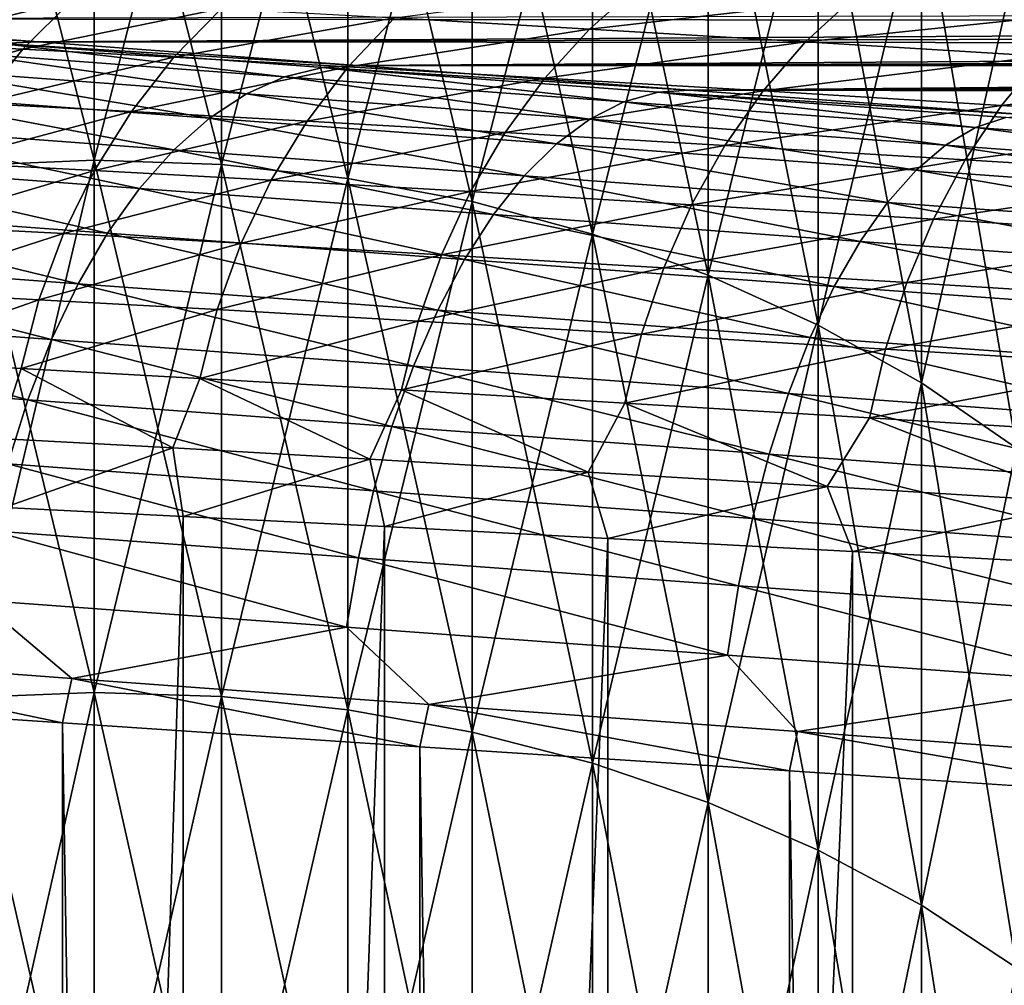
# Model space of a CAD drawing. Header units: metres. Extents: x -46 to 104, y -30 to 30.
# Tile 343 of 656: x 18.438 to 19.192, y 8.582 to 9.322. Entities that reach past the tile are written whole.
import ezdxf

# ---------------------------------------------------------------- set-up
doc = ezdxf.new("R2010")
doc.units = ezdxf.units.M
doc.layers.add('solid_26_000_502_XXX', color=7, linetype='CONTINUOUS')

msp = doc.modelspace()

# ---------------------------------------------------------------- linework, layer by layer
at = {"layer": 'solid_26_000_502_XXX'}
for points in [[(18.494671, 9.59806, 604.797424), (18.494671, 9.214555, 604.312866), (18.397005, 9.593818, 604.800598)], [(18.494671, 9.59806, 619.202576), (18.397005, 9.593818, 619.199402), (18.397005, 9.210482, 619.683716)], [(18.494671, 9.214555, 619.687134), (18.494671, 9.59806, 619.202576), (18.397005, 9.210482, 619.683716)], [(18.494671, 9.59806, -7.202563), (18.494671, 9.214555, -7.687109), (18.397005, 9.593818, -7.199379)], [(18.494671, 9.59806, 7.202563), (18.397005, 9.593818, 7.199379), (18.397005, 9.210482, 7.683712)], [(18.494671, 9.214555, 7.687109), (18.494671, 9.59806, 7.202563), (18.397005, 9.210482, 7.683712)], [(18.592386, 9.211281, 604.315613), (18.494671, 9.214555, 604.312866), (18.494671, 9.59806, 604.797424)], [(18.592386, 9.59465, 604.799988), (18.592386, 9.211281, 604.315613), (18.494671, 9.59806, 604.797424)], [(18.592386, 9.59465, 619.200012), (18.494671, 9.59806, 619.202576), (18.494671, 9.214555, 619.687134)], [(18.592386, 9.211281, -7.684379), (18.494671, 9.214555, -7.687109), (18.494671, 9.59806, -7.202563)], [(18.592386, 9.59465, -7.200005), (18.592386, 9.211281, -7.684379), (18.494671, 9.59806, -7.202563)], [(18.592386, 9.59465, 7.200005), (18.494671, 9.59806, 7.202563), (18.494671, 9.214555, 7.687109)], [(18.592386, 9.211281, 619.684387), (18.592386, 9.59465, 619.200012), (18.494671, 9.214555, 619.687134)], [(18.592386, 9.211281, 7.684379), (18.592386, 9.59465, 7.200005), (18.494671, 9.214555, 7.687109)], [(18.689219, 9.200693, 604.324463), (18.592386, 9.211281, 604.315613), (18.592386, 9.59465, 604.799988)], [(18.689219, 9.583622, 604.808289), (18.689219, 9.200693, 604.324463), (18.592386, 9.59465, 604.799988)], [(18.689219, 9.583622, 619.191711), (18.592386, 9.59465, 619.200012), (18.592386, 9.211281, 619.684387)], [(18.689219, 9.200693, -7.675546), (18.592386, 9.211281, -7.684379), (18.592386, 9.59465, -7.200005)], [(18.689219, 9.583622, -7.191729), (18.689219, 9.200693, -7.675546), (18.592386, 9.59465, -7.200005)], [(18.689219, 9.583622, 7.191729), (18.592386, 9.59465, 7.200005), (18.592386, 9.211281, 7.684379)], [(18.494671, 9.214555, 604.312866), (18.397005, 9.210482, 604.316284), (18.397005, 9.593818, 604.800598)], [(18.494671, 9.214555, -7.687109), (18.397005, 9.210482, -7.683712), (18.397005, 9.593818, -7.199379)], [(18.689219, 9.200693, 619.675537), (18.689219, 9.583622, 619.191711), (18.592386, 9.211281, 619.684387)], [(18.689219, 9.200693, 7.675546), (18.689219, 9.583622, 7.191729), (18.592386, 9.211281, 7.684379)], [(18.784241, 9.182893, 604.339294), (18.689219, 9.200693, 604.324463), (18.689219, 9.583622, 604.808289)], [(18.784241, 9.56508, 604.822205), (18.784241, 9.182893, 604.339294), (18.689219, 9.583622, 604.808289)], [(18.784241, 9.56508, 619.177795), (18.689219, 9.583622, 619.191711), (18.689219, 9.200693, 619.675537)], [(18.784241, 9.182893, -7.660696), (18.689219, 9.200693, -7.675546), (18.689219, 9.583622, -7.191729)], [(18.784241, 9.56508, -7.177814), (18.784241, 9.182893, -7.660696), (18.689219, 9.583622, -7.191729)], [(18.784241, 9.56508, 7.177814), (18.689219, 9.583622, 7.191729), (18.689219, 9.200693, 7.675546)], [(18.784241, 9.182893, 619.660706), (18.784241, 9.56508, 619.177795), (18.689219, 9.200693, 619.675537)], [(18.784241, 9.182893, 7.660696), (18.784241, 9.56508, 7.177814), (18.689219, 9.200693, 7.675546)], [(18.876543, 9.158049, 604.360046), (18.784241, 9.182893, 604.339294), (18.784241, 9.56508, 604.822205)], [(18.876543, 9.539202, 604.841614), (18.876543, 9.158049, 604.360046), (18.784241, 9.56508, 604.822205)], [(18.876543, 9.539202, 619.158386), (18.784241, 9.56508, 619.177795), (18.784241, 9.182893, 619.660706)], [(18.876543, 9.158049, -7.63997), (18.784241, 9.182893, -7.660696), (18.784241, 9.56508, -7.177814)], [(18.876543, 9.539202, -7.158395), (18.876543, 9.158049, -7.63997), (18.784241, 9.56508, -7.177814)], [(18.876543, 9.539202, 7.158395), (18.784241, 9.56508, 7.177814), (18.784241, 9.182893, 7.660696)], [(18.876543, 9.158049, 619.639954), (18.876543, 9.539202, 619.158386), (18.784241, 9.182893, 619.660706)], [(18.876543, 9.158049, 7.63997), (18.876543, 9.539202, 7.158395), (18.784241, 9.182893, 7.660696)], [(18.965244, 9.126399, 604.386414), (18.876543, 9.158049, 604.360046), (18.876543, 9.539202, 604.841614)], [(18.965244, 9.506235, 604.866333), (18.965244, 9.126399, 604.386414), (18.876543, 9.539202, 604.841614)], [(18.965244, 9.506235, 619.133667), (18.876543, 9.539202, 619.158386), (18.876543, 9.158049, 619.639954)], [(18.965244, 9.126399, -7.613567), (18.876543, 9.158049, -7.63997), (18.876543, 9.539202, -7.158395)], [(18.965244, 9.506235, -7.133657), (18.965244, 9.126399, -7.613567), (18.876543, 9.539202, -7.158395)], [(18.965244, 9.506235, 7.133657), (18.876543, 9.539202, 7.158395), (18.876543, 9.158049, 7.63997)], [(18.965244, 9.126399, 619.613586), (18.965244, 9.506235, 619.133667), (18.876543, 9.158049, 619.639954)], [(18.965244, 9.126399, 7.613567), (18.965244, 9.506235, 7.133657), (18.876543, 9.158049, 7.63997)], [(19.049494, 9.088247, 604.418274), (18.965244, 9.126399, 604.386414), (18.965244, 9.506235, 604.866333)], [(19.049494, 9.466496, 604.896179), (19.049494, 9.088247, 604.418274), (18.965244, 9.506235, 604.866333)], [(19.049494, 9.466496, 619.103821), (18.965244, 9.506235, 619.133667), (18.965244, 9.126399, 619.613586)], [(19.049494, 9.088247, -7.581739), (18.965244, 9.126399, -7.613567), (18.965244, 9.506235, -7.133657)], [(19.049494, 9.466496, -7.103835), (19.049494, 9.088247, -7.581739), (18.965244, 9.506235, -7.133657)], [(19.049494, 9.466496, 7.103835), (18.965244, 9.506235, 7.133657), (18.965244, 9.126399, 7.613567)], [(19.049494, 9.088247, 619.581726), (19.049494, 9.466496, 619.103821), (18.965244, 9.126399, 619.613586)], [(19.049494, 9.088247, 7.581739), (19.049494, 9.466496, 7.103835), (18.965244, 9.126399, 7.613567)], [(19.128487, 9.043959, 604.4552), (19.049494, 9.088247, 604.418274), (19.049494, 9.466496, 604.896179)], [(19.128487, 9.420363, 604.930786), (19.128487, 9.043959, 604.4552), (19.049494, 9.466496, 604.896179)], [(19.128487, 9.420363, 619.069214), (19.049494, 9.466496, 619.103821), (19.049494, 9.088247, 619.581726)], [(19.128487, 9.043959, -7.544792), (19.049494, 9.088247, -7.581739), (19.049494, 9.466496, -7.103835)], [(19.128487, 9.420363, -7.069216), (19.128487, 9.043959, -7.544792), (19.049494, 9.466496, -7.103835)], [(19.128487, 9.420363, 7.069216), (19.049494, 9.466496, 7.103835), (19.049494, 9.088247, 7.581739)], [(19.128487, 9.043959, 619.5448), (19.128487, 9.420363, 619.069214), (19.049494, 9.088247, 619.581726)], [(19.128487, 9.043959, 7.544792), (19.128487, 9.420363, 7.069216), (19.049494, 9.088247, 7.581739)], [(19.201468, 8.993955, 604.496948), (19.128487, 9.043959, 604.4552), (19.128487, 9.420363, 604.930786)], [(19.201468, 9.368279, 604.969849), (19.201468, 8.993955, 604.496948), (19.128487, 9.420363, 604.930786)], [(19.201468, 9.368279, 619.030151), (19.128487, 9.420363, 619.069214), (19.128487, 9.043959, 619.5448)], [(19.201468, 8.993955, -7.503077), (19.128487, 9.043959, -7.544792), (19.128487, 9.420363, -7.069216)], [(19.201468, 9.368279, -7.030131), (19.201468, 8.993955, -7.503077), (19.128487, 9.420363, -7.069216)], [(19.201468, 9.368279, 7.030131), (19.128487, 9.420363, 7.069216), (19.128487, 9.043959, 7.544792)], [(19.201468, 8.993955, 619.503052), (19.201468, 9.368279, 619.030151), (19.128487, 9.043959, 619.5448)], [(19.201468, 8.993955, 7.503077), (19.201468, 9.368279, 7.030131), (19.128487, 9.043959, 7.544792)], [(18.911371, 9.348096, 289.668579), (18.874149, 9.315095, 289.645813), (18.724771, 9.323661, 289.895172)], [(18.911371, 9.348096, 289.668579), (19.075453, 9.338414, 289.432037), (18.874149, 9.315095, 289.645813)], [(18.380917, 9.341724, 290.695374), (18.477615, 9.337005, 290.421112), (18.342623, 9.304385, 290.683838)], [(19.075453, 9.338414, 289.432037), (19.039812, 9.30532, 289.406982), (18.874149, 9.315095, 289.645813)], [(19.075453, 9.338414, 289.432037), (19.254951, 9.327576, 289.207062), (19.039812, 9.30532, 289.406982)], [(18.477615, 9.337005, 290.421112), (18.440153, 9.299624, 290.407227), (18.342623, 9.304385, 290.683838)], [(18.477615, 9.337005, 290.421112), (18.592398, 9.330975, 290.153992), (18.440153, 9.299624, 290.407227)], [(18.592398, 9.330975, 290.153992), (18.555923, 9.293543, 290.137787), (18.440153, 9.299624, 290.407227)], [(18.592398, 9.330975, 290.153992), (18.724771, 9.323661, 289.895172), (18.555923, 9.293543, 290.137787)], [(20.944813, 9.320285, 288.333191), (20.820227, 9.328536, 288.389709), (18.21932, 9.322853, 313.913177)], [(18.724771, 9.323661, 289.895172), (18.689436, 9.286166, 289.87677), (18.555923, 9.293543, 290.137787)], [(18.724771, 9.323661, 289.895172), (18.874149, 9.315095, 289.645813), (18.689436, 9.286166, 289.87677)], [(19.254951, 9.327576, 289.207062), (19.221041, 9.294377, 289.17981), (19.039812, 9.30532, 289.406982)], [(18.188011, 9.32179, 313.957306), (18.452066, 9.305343, 314.09436), (18.21932, 9.322853, 313.913177)], [(18.423227, 9.304096, 314.140076), (18.452066, 9.305343, 314.09436), (18.188011, 9.32179, 313.957306)], [(20.944813, 9.320285, 288.333191), (18.21932, 9.322853, 313.913177), (18.452066, 9.305343, 314.09436)], [(21.071341, 9.311868, 288.280945), (20.944813, 9.320285, 288.333191), (18.452066, 9.305343, 314.09436)], [(21.199526, 9.303303, 288.233063), (21.071341, 9.311868, 288.280945), (18.452066, 9.305343, 314.09436)], [(18.874149, 9.315095, 289.645813), (18.840097, 9.277527, 289.625244), (18.689436, 9.286166, 289.87677)], [(18.874149, 9.315095, 289.645813), (19.039812, 9.30532, 289.406982), (18.840097, 9.277527, 289.625244)], [(18.342623, 9.304385, 290.683838), (18.440153, 9.299624, 290.407227), (18.30843, 9.262901, 290.673676)], [(18.423227, 9.304096, 314.140076), (18.39101, 9.297133, 314.183746), (18.64057, 9.278543, 314.352692)], [(18.423227, 9.304096, 314.140076), (18.696144, 9.287159, 314.259857), (18.452066, 9.305343, 314.09436)], [(18.669872, 9.285724, 314.307037), (18.696144, 9.287159, 314.259857), (18.423227, 9.304096, 314.140076)], [(18.669872, 9.285724, 314.307037), (18.423227, 9.304096, 314.140076), (18.64057, 9.278543, 314.352692)], [(21.199526, 9.303303, 288.233063), (18.452066, 9.305343, 314.09436), (18.696144, 9.287159, 314.259857)], [(21.32935, 9.294593, 288.189575), (21.199526, 9.303303, 288.233063), (18.696144, 9.287159, 314.259857)], [(19.039812, 9.30532, 289.406982), (19.007187, 9.267668, 289.384369), (18.840097, 9.277527, 289.625244)], [(19.039812, 9.30532, 289.406982), (19.221041, 9.294377, 289.17981), (19.007187, 9.267668, 289.384369)], [(18.440153, 9.299624, 290.407227), (18.406691, 9.258104, 290.394958), (18.30843, 9.262901, 290.673676)], [(18.39101, 9.297133, 314.183746), (18.359144, 9.284294, 314.226349), (18.611547, 9.265491, 314.397186)], [(18.64057, 9.278543, 314.352692), (18.39101, 9.297133, 314.183746), (18.611547, 9.265491, 314.397186)], [(18.440153, 9.299624, 290.407227), (18.555923, 9.293543, 290.137787), (18.406691, 9.258104, 290.394958)], [(18.555923, 9.293543, 290.137787), (18.523327, 9.251977, 290.123535), (18.406691, 9.258104, 290.394958)], [(18.555923, 9.293543, 290.137787), (18.689436, 9.286166, 289.87677), (18.523327, 9.251977, 290.123535)], [(21.32935, 9.294593, 288.189575), (18.696144, 9.287159, 314.259857), (21.005692, 9.290203, 291.869446)], [(19.221041, 9.294377, 289.17981), (19.189972, 9.256631, 289.155243), (19.007187, 9.267668, 289.384369)], [(19.221041, 9.294377, 289.17981), (19.417021, 9.282316, 288.965332), (19.189972, 9.256631, 289.155243)], [(18.689436, 9.286166, 289.87677), (18.657839, 9.244545, 289.860535), (18.523327, 9.251977, 290.123535)], [(18.669872, 9.285724, 314.307037), (18.64057, 9.278543, 314.352692), (18.9006, 9.259347, 314.504944)], [(18.689436, 9.286166, 289.87677), (18.840097, 9.277527, 289.625244), (18.657839, 9.244545, 289.860535)], [(18.669872, 9.285724, 314.307037), (18.950575, 9.268374, 314.409027), (18.696144, 9.287159, 314.259857)], [(18.926867, 9.266751, 314.45752), (18.950575, 9.268374, 314.409027), (18.669872, 9.285724, 314.307037)], [(18.926867, 9.266751, 314.45752), (18.669872, 9.285724, 314.307037), (18.9006, 9.259347, 314.504944)], [(18.696144, 9.287159, 314.259857), (21, 9.289645, 292), (21.005692, 9.290203, 291.869446)], [(18.696144, 9.287159, 314.259857), (21.005692, 9.288295, 292.130554), (21, 9.289645, 292)], [(18.696144, 9.287159, 314.259857), (21.022726, 9.286163, 292.260132), (21.005692, 9.288295, 292.130554)], [(18.696144, 9.287159, 314.259857), (18.950575, 9.268374, 314.409027), (21.022726, 9.286163, 292.260132)], [(18.950575, 9.268374, 314.409027), (21.050978, 9.283266, 292.387726), (21.022726, 9.286163, 292.260132)], [(18.359144, 9.284294, 314.226349), (18.328009, 9.265731, 314.267334), (18.583155, 9.246724, 314.440033)], [(18.611547, 9.265491, 314.397186), (18.359144, 9.284294, 314.226349), (18.583155, 9.246724, 314.440033)], [(18.64057, 9.278543, 314.352692), (18.611547, 9.265491, 314.397186), (18.874542, 9.246077, 314.551178)], [(18.9006, 9.259347, 314.504944), (18.64057, 9.278543, 314.352692), (18.874542, 9.246077, 314.551178)], [(18.950575, 9.268374, 314.409027), (21.090239, 9.279624, 292.512421), (21.050978, 9.283266, 292.387726)], [(18.950575, 9.268374, 314.409027), (21.140219, 9.275265, 292.63324), (21.090239, 9.279624, 292.512421)], [(19.417021, 9.282316, 288.965332), (19.387634, 9.244466, 288.938904), (19.189972, 9.256631, 289.155243)], [(18.840097, 9.277527, 289.625244), (18.809628, 9.235842, 289.607147), (18.657839, 9.244545, 289.860535)], [(18.840097, 9.277527, 289.625244), (19.007187, 9.267668, 289.384369), (18.809628, 9.235842, 289.607147)], [(18.950575, 9.268374, 314.409027), (21.200546, 9.270222, 292.749268), (21.140219, 9.275265, 292.63324)], [(18.950575, 9.268374, 314.409027), (21.270771, 9.264531, 292.85965), (21.200546, 9.270222, 292.749268)], [(18.328009, 9.265731, 314.267334), (18.297979, 9.241667, 314.306213), (18.555729, 9.222466, 314.480682)], [(18.583155, 9.246724, 314.440033), (18.328009, 9.265731, 314.267334), (18.555729, 9.222466, 314.480682)], [(18.611547, 9.265491, 314.397186), (18.583155, 9.246724, 314.440033), (18.849003, 9.227098, 314.595673)], [(18.874542, 9.246077, 314.551178), (18.611547, 9.265491, 314.397186), (18.849003, 9.227098, 314.595673)], [(19.007187, 9.267668, 289.384369), (18.977964, 9.225908, 289.364471), (18.809628, 9.235842, 289.607147)], [(18.926867, 9.266751, 314.45752), (18.9006, 9.259347, 314.504944), (19.169966, 9.239629, 314.639862)], [(18.926867, 9.266751, 314.45752), (19.214392, 9.249061, 314.54129), (18.950575, 9.268374, 314.409027)], [(19.193089, 9.247263, 314.590851), (19.214392, 9.249061, 314.54129), (18.926867, 9.266751, 314.45752)], [(19.193089, 9.247263, 314.590851), (18.926867, 9.266751, 314.45752), (19.169966, 9.239629, 314.639862)], [(18.950575, 9.268374, 314.409027), (19.214392, 9.249061, 314.54129), (21.270771, 9.264531, 292.85965)], [(19.007187, 9.267668, 289.384369), (19.189972, 9.256631, 289.155243), (18.977964, 9.225908, 289.364471)], [(18.406691, 9.258104, 290.394958), (18.523327, 9.251977, 290.123535), (18.37763, 9.212941, 290.384521)], [(18.9006, 9.259347, 314.504944), (18.874542, 9.246077, 314.551178), (19.146976, 9.226133, 314.687622)], [(19.169966, 9.239629, 314.639862), (18.9006, 9.259347, 314.504944), (19.146976, 9.226133, 314.687622)], [(19.189972, 9.256631, 289.155243), (19.162117, 9.214789, 289.133636), (18.977964, 9.225908, 289.364471)], [(19.189972, 9.256631, 289.155243), (19.387634, 9.244466, 288.938904), (19.162117, 9.214789, 289.133636)], [(18.523327, 9.251977, 290.123535), (18.495001, 9.206775, 290.111359), (18.37763, 9.212941, 290.384521)], [(18.523327, 9.251977, 290.123535), (18.657839, 9.244545, 289.860535), (18.495001, 9.206775, 290.111359)], [(18.297979, 9.241667, 314.306213), (18.269413, 9.21239, 314.34256), (18.5296, 9.193008, 314.518677)], [(18.555729, 9.222466, 314.480682), (18.297979, 9.241667, 314.306213), (18.5296, 9.193008, 314.518677)], [(18.657839, 9.244545, 289.860535), (18.63036, 9.199296, 289.84671), (18.495001, 9.206775, 290.111359)], [(18.583155, 9.246724, 314.440033), (18.555729, 9.222466, 314.480682), (18.824291, 9.202641, 314.637939)], [(18.849003, 9.227098, 314.595673), (18.583155, 9.246724, 314.440033), (18.824291, 9.202641, 314.637939)], [(18.657839, 9.244545, 289.860535), (18.809628, 9.235842, 289.607147), (18.63036, 9.199296, 289.84671)], [(18.874542, 9.246077, 314.551178), (18.849003, 9.227098, 314.595673), (19.124395, 9.206939, 314.733612)], [(19.146976, 9.226133, 314.687622), (18.874542, 9.246077, 314.551178), (19.124395, 9.206939, 314.733612)], [(19.387634, 9.244466, 288.938904), (19.361256, 9.202533, 288.91568), (19.162117, 9.214789, 289.133636)], [(19.193089, 9.247263, 314.590851), (19.169966, 9.239629, 314.639862), (19.447525, 9.219471, 314.756836)], [(18.809628, 9.235842, 289.607147), (18.783102, 9.190537, 289.591736), (18.63036, 9.199296, 289.84671)], [(18.809628, 9.235842, 289.607147), (18.977964, 9.225908, 289.364471), (18.783102, 9.190537, 289.591736)], [(19.169966, 9.239629, 314.639862), (19.146976, 9.226133, 314.687622), (19.427698, 9.205746, 314.805939)], [(19.447525, 9.219471, 314.756836), (19.169966, 9.239629, 314.639862), (19.427698, 9.205746, 314.805939)], [(18.977964, 9.225908, 289.364471), (18.952499, 9.180542, 289.347534), (18.783102, 9.190537, 289.591736)], [(18.849003, 9.227098, 314.595673), (18.824291, 9.202641, 314.637939), (19.102491, 9.182275, 314.777283)], [(19.124395, 9.206939, 314.733612), (18.849003, 9.227098, 314.595673), (19.102491, 9.182275, 314.777283)], [(18.977964, 9.225908, 289.364471), (19.162117, 9.214789, 289.133636), (18.952499, 9.180542, 289.347534)], [(19.146976, 9.226133, 314.687622), (19.124395, 9.206939, 314.733612), (19.408163, 9.18633, 314.85321)], [(19.427698, 9.205746, 314.805939), (19.146976, 9.226133, 314.687622), (19.408163, 9.18633, 314.85321)], [(18.555729, 9.222466, 314.480682), (18.5296, 9.193008, 314.518677), (18.800701, 9.172995, 314.677399)], [(18.824291, 9.202641, 314.637939), (18.555729, 9.222466, 314.480682), (18.800701, 9.172995, 314.677399)], [(18.269413, 9.21239, 314.34256), (18.242655, 9.17825, 314.375916), (18.505081, 9.158702, 314.553558)], [(18.5296, 9.193008, 314.518677), (18.269413, 9.21239, 314.34256), (18.505081, 9.158702, 314.553558)], [(18.37763, 9.212941, 290.384521), (18.495001, 9.206775, 290.111359), (18.353317, 9.164675, 290.375977)], [(18.494671, 9.214555, 604.312866), (18.494671, 8.806614, 603.848755), (18.397005, 9.210482, 604.316284)], [(18.494671, 9.214555, 619.687134), (18.397005, 9.210482, 619.683716), (18.397005, 8.802722, 620.147644)], [(18.494671, 8.806614, 620.151245), (18.494671, 9.214555, 619.687134), (18.397005, 8.802722, 620.147644)], [(18.494671, 9.214555, -7.687109), (18.494671, 8.806614, -8.151271), (18.397005, 9.210482, -7.683712)], [(18.494671, 9.214555, 7.687109), (18.397005, 9.210482, 7.683712), (18.397005, 8.802722, 8.147668)], [(18.494671, 8.806614, 8.151271), (18.494671, 9.214555, 7.687109), (18.397005, 8.802722, 8.147668)], [(18.494671, 8.806614, 603.848755), (18.397005, 8.802722, 603.852356), (18.397005, 9.210482, 604.316284)], [(18.494671, 8.806614, -8.151271), (18.397005, 8.802722, -8.147668), (18.397005, 9.210482, -7.683712)], [(18.592386, 8.803486, 603.851624), (18.494671, 8.806614, 603.848755), (18.494671, 9.214555, 604.312866)], [(18.592386, 9.211281, 604.315613), (18.592386, 8.803486, 603.851624), (18.494671, 9.214555, 604.312866)], [(18.592386, 9.211281, 619.684387), (18.494671, 9.214555, 619.687134), (18.494671, 8.806614, 620.151245)], [(18.592386, 8.803486, -8.148375), (18.494671, 8.806614, -8.151271), (18.494671, 9.214555, -7.687109)], [(18.592386, 9.211281, -7.684379), (18.592386, 8.803486, -8.148375), (18.494671, 9.214555, -7.687109)], [(18.592386, 9.211281, 7.684379), (18.494671, 9.214555, 7.687109), (18.494671, 8.806614, 8.151271)], [(18.592386, 8.803486, 620.148376), (18.592386, 9.211281, 619.684387), (18.494671, 8.806614, 620.151245)], [(18.592386, 8.803486, 8.148375), (18.592386, 9.211281, 7.684379), (18.494671, 8.806614, 8.151271)], [(18.689219, 8.793366, 603.860962), (18.592386, 8.803486, 603.851624), (18.592386, 9.211281, 604.315613)], [(18.689219, 9.200693, 604.324463), (18.689219, 8.793366, 603.860962), (18.592386, 9.211281, 604.315613)], [(18.689219, 9.200693, 619.675537), (18.592386, 9.211281, 619.684387), (18.592386, 8.803486, 620.148376)], [(18.689219, 8.793366, -8.139009), (18.592386, 8.803486, -8.148375), (18.592386, 9.211281, -7.684379)], [(18.689219, 9.200693, -7.675546), (18.689219, 8.793366, -8.139009), (18.592386, 9.211281, -7.684379)], [(18.689219, 9.200693, 7.675546), (18.592386, 9.211281, 7.684379), (18.592386, 8.803486, 8.148375)], [(19.162117, 9.214789, 289.133636), (19.137808, 9.169353, 289.115234), (18.952499, 9.180542, 289.347534)], [(19.162117, 9.214789, 289.133636), (19.361256, 9.202533, 288.91568), (19.137808, 9.169353, 289.115234)], [(18.495001, 9.206775, 290.111359), (18.471281, 9.158478, 290.10144), (18.353317, 9.164675, 290.375977)], [(18.495001, 9.206775, 290.111359), (18.63036, 9.199296, 289.84671), (18.471281, 9.158478, 290.10144)], [(18.824291, 9.202641, 314.637939), (18.800701, 9.172995, 314.677399), (19.08153, 9.152436, 314.818054)], [(19.102491, 9.182275, 314.777283), (18.824291, 9.202641, 314.637939), (19.08153, 9.152436, 314.818054)], [(19.124395, 9.206939, 314.733612), (19.102491, 9.182275, 314.777283), (19.389154, 9.161456, 314.898102)], [(19.408163, 9.18633, 314.85321), (19.124395, 9.206939, 314.733612), (19.389154, 9.161456, 314.898102)], [(19.361256, 9.202533, 288.91568), (19.3382, 9.15702, 288.895935), (19.137808, 9.169353, 289.115234)], [(18.63036, 9.199296, 289.84671), (18.607325, 9.150961, 289.835449), (18.471281, 9.158478, 290.10144)], [(18.689219, 8.793366, 620.139038), (18.689219, 9.200693, 619.675537), (18.592386, 8.803486, 620.148376)], [(18.689219, 8.793366, 8.139009), (18.689219, 9.200693, 7.675546), (18.592386, 8.803486, 8.148375)], [(18.63036, 9.199296, 289.84671), (18.783102, 9.190537, 289.591736), (18.607325, 9.150961, 289.835449)], [(18.784241, 8.776354, 603.876709), (18.689219, 8.793366, 603.860962), (18.689219, 9.200693, 604.324463)], [(18.784241, 9.182893, 604.339294), (18.784241, 8.776354, 603.876709), (18.689219, 9.200693, 604.324463)], [(18.784241, 9.182893, 619.660706), (18.689219, 9.200693, 619.675537), (18.689219, 8.793366, 620.139038)], [(18.784241, 8.776354, -8.123262), (18.689219, 8.793366, -8.139009), (18.689219, 9.200693, -7.675546)], [(18.784241, 9.182893, -7.660696), (18.784241, 8.776354, -8.123262), (18.689219, 9.200693, -7.675546)], [(18.784241, 9.182893, 7.660696), (18.689219, 9.200693, 7.675546), (18.689219, 8.793366, 8.139009)], [(18.5296, 9.193008, 314.518677), (18.505081, 9.158702, 314.553558), (18.778515, 9.138516, 314.713623)], [(18.800701, 9.172995, 314.677399), (18.5296, 9.193008, 314.518677), (18.778515, 9.138516, 314.713623)], [(18.783102, 9.190537, 289.591736), (18.760839, 9.142159, 289.579193), (18.607325, 9.150961, 289.835449)], [(18.783102, 9.190537, 289.591736), (18.952499, 9.180542, 289.347534), (18.760839, 9.142159, 289.579193)], [(18.784241, 8.776354, 620.123291), (18.784241, 9.182893, 619.660706), (18.689219, 8.793366, 620.139038)], [(18.784241, 8.776354, 8.123262), (18.784241, 9.182893, 7.660696), (18.689219, 8.793366, 8.139009)], [(18.952499, 9.180542, 289.347534), (18.931093, 9.132113, 289.33374), (18.760839, 9.142159, 289.579193)], [(18.876543, 8.75261, 603.898743), (18.784241, 8.776354, 603.876709), (18.784241, 9.182893, 604.339294)], [(18.876543, 9.158049, 604.360046), (18.876543, 8.75261, 603.898743), (18.784241, 9.182893, 604.339294)], [(18.876543, 9.158049, 619.639954), (18.784241, 9.182893, 619.660706), (18.784241, 8.776354, 620.123291)], [(18.876543, 8.75261, -8.101285), (18.784241, 8.776354, -8.123262), (18.784241, 9.182893, -7.660696)], [(18.876543, 9.158049, -7.63997), (18.876543, 8.75261, -8.101285), (18.784241, 9.182893, -7.660696)], [(18.876543, 9.158049, 7.63997), (18.784241, 9.182893, 7.660696), (18.784241, 8.776354, 8.123262)], [(18.952499, 9.180542, 289.347534), (19.137808, 9.169353, 289.115234), (18.931093, 9.132113, 289.33374)], [(19.102491, 9.182275, 314.777283), (19.08153, 9.152436, 314.818054), (19.370899, 9.131421, 314.940033)], [(19.389154, 9.161456, 314.898102), (19.102491, 9.182275, 314.777283), (19.370899, 9.131421, 314.940033)], [(18.242655, 9.17825, 314.375916), (18.218023, 9.139658, 314.405853), (18.482466, 9.119959, 314.584869)], [(18.505081, 9.158702, 314.553558), (18.242655, 9.17825, 314.375916), (18.482466, 9.119959, 314.584869)], [(18.800701, 9.172995, 314.677399), (18.778515, 9.138516, 314.713623), (19.06176, 9.117782, 314.855499)], [(19.08153, 9.152436, 314.818054), (18.800701, 9.172995, 314.677399), (19.06176, 9.117782, 314.855499)], [(18.353317, 9.164675, 290.375977), (18.471281, 9.158478, 290.10144), (18.334044, 9.113884, 290.369446)], [(19.137808, 9.169353, 289.115234), (19.117338, 9.120867, 289.100281), (18.931093, 9.132113, 289.33374)], [(19.137808, 9.169353, 289.115234), (19.3382, 9.15702, 288.895935), (19.117338, 9.120867, 289.100281)], [(18.471281, 9.158478, 290.10144), (18.452454, 9.107664, 290.093903), (18.334044, 9.113884, 290.369446)], [(18.471281, 9.158478, 290.10144), (18.607325, 9.150961, 289.835449), (18.452454, 9.107664, 290.093903)], [(18.505081, 9.158702, 314.553558), (18.482466, 9.119959, 314.584869), (18.757999, 9.099619, 314.746185)], [(18.778515, 9.138516, 314.713623), (18.505081, 9.158702, 314.553558), (18.757999, 9.099619, 314.746185)], [(18.876543, 8.75261, 620.101257), (18.876543, 9.158049, 619.639954), (18.784241, 8.776354, 620.123291)], [(18.876543, 8.75261, 8.101285), (18.876543, 9.158049, 7.63997), (18.784241, 8.776354, 8.123262)], [(18.965244, 8.722362, 603.926697), (18.876543, 8.75261, 603.898743), (18.876543, 9.158049, 604.360046)], [(18.965244, 9.126399, 604.386414), (18.965244, 8.722362, 603.926697), (18.876543, 9.158049, 604.360046)], [(18.965244, 9.126399, 619.613586), (18.876543, 9.158049, 619.639954), (18.876543, 8.75261, 620.101257)], [(18.965244, 8.722362, -8.073288), (18.876543, 8.75261, -8.101285), (18.876543, 9.158049, -7.63997)], [(18.965244, 9.126399, -7.613567), (18.965244, 8.722362, -8.073288), (18.876543, 9.158049, -7.63997)], [(18.965244, 9.126399, 7.613567), (18.876543, 9.158049, 7.63997), (18.876543, 8.75261, 8.101285)], [(19.3382, 9.15702, 288.895935), (19.318743, 9.108471, 288.879852), (19.117338, 9.120867, 289.100281)], [(18.607325, 9.150961, 289.835449), (18.58901, 9.100119, 289.826904), (18.452454, 9.107664, 290.093903)], [(18.607325, 9.150961, 289.835449), (18.760839, 9.142159, 289.579193), (18.58901, 9.100119, 289.826904)], [(19.08153, 9.152436, 314.818054), (19.06176, 9.117782, 314.855499), (19.353619, 9.096585, 314.978516)], [(19.370899, 9.131421, 314.940033), (19.08153, 9.152436, 314.818054), (19.353619, 9.096585, 314.978516)], [(18.760839, 9.142159, 289.579193), (18.743107, 9.091283, 289.569641), (18.58901, 9.100119, 289.826904)], [(18.760839, 9.142159, 289.579193), (18.931093, 9.132113, 289.33374), (18.743107, 9.091283, 289.569641)], [(18.218023, 9.139658, 314.405853), (18.195812, 9.097075, 314.432068), (18.462025, 9.077244, 314.612274)], [(18.482466, 9.119959, 314.584869), (18.218023, 9.139658, 314.405853), (18.462025, 9.077244, 314.612274)], [(18.778515, 9.138516, 314.713623), (18.757999, 9.099619, 314.746185), (19.043419, 9.078725, 314.88916)], [(19.06176, 9.117782, 314.855499), (18.778515, 9.138516, 314.713623), (19.043419, 9.078725, 314.88916)], [(18.931093, 9.132113, 289.33374), (18.914003, 9.081199, 289.323303), (18.743107, 9.091283, 289.569641)], [(18.931093, 9.132113, 289.33374), (19.117338, 9.120867, 289.100281), (18.914003, 9.081199, 289.323303)], [(18.482466, 9.119959, 314.584869), (18.462025, 9.077244, 314.612274), (18.739399, 9.056767, 314.774689)], [(18.757999, 9.099619, 314.746185), (18.482466, 9.119959, 314.584869), (18.739399, 9.056767, 314.774689)], [(18.965244, 8.722362, 620.073303), (18.965244, 9.126399, 619.613586), (18.876543, 8.75261, 620.101257)], [(18.965244, 8.722362, 8.073288), (18.965244, 9.126399, 7.613567), (18.876543, 8.75261, 8.101285)], [(19.117338, 9.120867, 289.100281), (19.100952, 9.06991, 289.088959), (18.914003, 9.081199, 289.323303)], [(19.049494, 8.685899, 603.960449), (18.965244, 8.722362, 603.926697), (18.965244, 9.126399, 604.386414)], [(19.049494, 9.088247, 604.418274), (19.049494, 8.685899, 603.960449), (18.965244, 9.126399, 604.386414)], [(19.049494, 9.088247, 619.581726), (18.965244, 9.126399, 619.613586), (18.965244, 8.722362, 620.073303)], [(19.049494, 8.685899, -8.039538), (18.965244, 8.722362, -8.073288), (18.965244, 9.126399, -7.613567)], [(19.049494, 9.088247, -7.581739), (19.049494, 8.685899, -8.039538), (18.965244, 9.126399, -7.613567)], [(19.049494, 9.088247, 7.581739), (18.965244, 9.126399, 7.613567), (18.965244, 8.722362, 8.073288)], [(19.117338, 9.120867, 289.100281), (19.318743, 9.108471, 288.879852), (19.100952, 9.06991, 289.088959)], [(18.334044, 9.113884, 290.369446), (18.452454, 9.107664, 290.093903), (18.32004, 9.061177, 290.365021)], [(19.06176, 9.117782, 314.855499), (19.043419, 9.078725, 314.88916), (19.337517, 9.057365, 315.013092)], [(19.353619, 9.096585, 314.978516), (19.06176, 9.117782, 314.855499), (19.337517, 9.057365, 315.013092)], [(18.452454, 9.107664, 290.093903), (18.438744, 9.054942, 290.088776), (18.32004, 9.061177, 290.365021)], [(18.452454, 9.107664, 290.093903), (18.58901, 9.100119, 289.826904), (18.438744, 9.054942, 290.088776)], [(19.318743, 9.108471, 288.879852), (19.303116, 9.057468, 288.867676), (19.100952, 9.06991, 289.088959)], [(18.195812, 9.097075, 314.432068), (18.176291, 9.051009, 314.454224), (18.444, 9.031067, 314.635437)], [(18.462025, 9.077244, 314.612274), (18.195812, 9.097075, 314.432068), (18.444, 9.031067, 314.635437)], [(18.58901, 9.100119, 289.826904), (18.575638, 9.047378, 289.821136), (18.438744, 9.054942, 290.088776)], [(18.58901, 9.100119, 289.826904), (18.743107, 9.091283, 289.569641), (18.575638, 9.047378, 289.821136)], [(18.757999, 9.099619, 314.746185), (18.739399, 9.056767, 314.774689), (19.026726, 9.035733, 314.918579)], [(19.043419, 9.078725, 314.88916), (18.757999, 9.099619, 314.746185), (19.026726, 9.035733, 314.918579)], [(18.743107, 9.091283, 289.569641), (18.730116, 9.03852, 289.563263), (18.575638, 9.047378, 289.821136)], [(18.743107, 9.091283, 289.569641), (18.914003, 9.081199, 289.323303), (18.730116, 9.03852, 289.563263)], [(19.049494, 8.685899, 620.039551), (19.049494, 9.088247, 619.581726), (18.965244, 8.722362, 620.073303)], [(19.049494, 8.685899, 8.039538), (19.049494, 9.088247, 7.581739), (18.965244, 8.722362, 8.073288)], [(19.128487, 8.64357, 603.999634), (19.049494, 8.685899, 603.960449), (19.049494, 9.088247, 604.418274)], [(19.128487, 9.043959, 604.4552), (19.128487, 8.64357, 603.999634), (19.049494, 9.088247, 604.418274)], [(19.128487, 9.043959, 619.5448), (19.049494, 9.088247, 619.581726), (19.049494, 8.685899, 620.039551)], [(19.128487, 8.64357, -8.00036), (19.049494, 8.685899, -8.039538), (19.049494, 9.088247, -7.581739)], [(19.128487, 9.043959, -7.544792), (19.128487, 8.64357, -8.00036), (19.049494, 9.088247, -7.581739)], [(19.128487, 9.043959, 7.544792), (19.049494, 9.088247, 7.581739), (19.049494, 8.685899, 8.039538)], [(18.462025, 9.077244, 314.612274), (18.444, 9.031067, 314.635437), (18.722937, 9.010475, 314.798737)], [(18.739399, 9.056767, 314.774689), (18.462025, 9.077244, 314.612274), (18.722937, 9.010475, 314.798737)], [(18.914003, 9.081199, 289.323303), (18.901434, 9.028411, 289.316284), (18.730116, 9.03852, 289.563263)], [(18.914003, 9.081199, 289.323303), (19.100952, 9.06991, 289.088959), (18.901434, 9.028411, 289.316284)], [(19.043419, 9.078725, 314.88916), (19.026726, 9.035733, 314.918579), (19.322788, 9.014232, 315.043365)], [(19.337517, 9.057365, 315.013092), (19.043419, 9.078725, 314.88916), (19.322788, 9.014232, 315.043365)], [(19.100952, 9.06991, 289.088959), (19.088844, 9.017095, 289.08136), (18.901434, 9.028411, 289.316284)], [(19.100952, 9.06991, 289.088959), (19.303116, 9.057468, 288.867676), (19.088844, 9.017095, 289.08136)], [(18.32004, 9.061177, 290.365021), (18.438744, 9.054942, 290.088776), (18.421299, 9.001429, 290.105499)], [(18.438744, 9.054942, 290.088776), (18.555033, 8.994064, 289.840637), (18.421299, 9.001429, 290.105499)], [(18.438744, 9.054942, 290.088776), (18.575638, 9.047378, 289.821136), (18.555033, 8.994064, 289.840637)], [(18.739399, 9.056767, 314.774689), (18.722937, 9.010475, 314.798737), (19.011879, 8.989323, 314.943481)], [(19.026726, 9.035733, 314.918579), (18.739399, 9.056767, 314.774689), (19.011879, 8.989323, 314.943481)], [(19.303116, 9.057468, 288.867676), (19.291508, 9.004622, 288.859558), (19.088844, 9.017095, 289.08136)], [(18.444, 9.031067, 314.635437), (18.176291, 9.051009, 314.454224), (18.428612, 8.981981, 314.654083)], [(18.575638, 9.047378, 289.821136), (18.705931, 8.985437, 289.585175), (18.555033, 8.994064, 289.840637)], [(18.575638, 9.047378, 289.821136), (18.730116, 9.03852, 289.563263), (18.705931, 8.985437, 289.585175)], [(19.128487, 8.64357, 620.000366), (19.128487, 9.043959, 619.5448), (19.049494, 8.685899, 620.039551)], [(19.128487, 8.64357, 8.00036), (19.128487, 9.043959, 7.544792), (19.049494, 8.685899, 8.039538)], [(19.201468, 8.595781, 604.043884), (19.128487, 8.64357, 603.999634), (19.128487, 9.043959, 604.4552)], [(19.201468, 8.993955, 604.496948), (19.201468, 8.595781, 604.043884), (19.128487, 9.043959, 604.4552)], [(19.201468, 8.993955, 619.503052), (19.128487, 9.043959, 619.5448), (19.128487, 8.64357, 620.000366)], [(19.201468, 8.595781, -7.956126), (19.128487, 8.64357, -8.00036), (19.128487, 9.043959, -7.544792)], [(19.201468, 8.993955, -7.503077), (19.201468, 8.595781, -7.956126), (19.128487, 9.043959, -7.544792)], [(19.201468, 8.993955, 7.503077), (19.128487, 9.043959, 7.544792), (19.128487, 8.64357, 8.00036)], [(18.730116, 9.03852, 289.563263), (18.873289, 8.975589, 289.34021), (18.705931, 8.985437, 289.585175)], [(18.730116, 9.03852, 289.563263), (18.901434, 9.028411, 289.316284), (18.873289, 8.975589, 289.34021)], [(18.444, 9.031067, 314.635437), (18.428612, 8.981981, 314.654083), (18.708809, 8.961296, 314.818146)], [(18.722937, 9.010475, 314.798737), (18.444, 9.031067, 314.635437), (18.708809, 8.961296, 314.818146)], [(19.026726, 9.035733, 314.918579), (19.011879, 8.989323, 314.943481), (19.309608, 8.9677, 315.06897)], [(19.322788, 9.014232, 315.043365), (19.026726, 9.035733, 314.918579), (19.309608, 8.9677, 315.06897)], [(18.901434, 9.028411, 289.316284), (19.056389, 8.964561, 289.106873), (18.873289, 8.975589, 289.34021)], [(18.901434, 9.028411, 289.316284), (19.088844, 9.017095, 289.08136), (19.056389, 8.964561, 289.106873)], [(19.088844, 9.017095, 289.08136), (19.254444, 8.952401, 288.886139), (19.056389, 8.964561, 289.106873)], [(19.088844, 9.017095, 289.08136), (19.291508, 9.004622, 288.859558), (19.254444, 8.952401, 288.886139)], [(18.722937, 9.010475, 314.798737), (18.708809, 8.961296, 314.818146), (18.99906, 8.940048, 314.963501)], [(19.011879, 8.989323, 314.943481), (18.722937, 9.010475, 314.798737), (18.99906, 8.940048, 314.963501)], [(18.421299, 9.001429, 290.105499), (18.555033, 8.994064, 289.840637), (18.426178, 8.948359, 290.08847)], [(18.555033, 8.994064, 289.840637), (18.562864, 8.941648, 289.820801), (18.426178, 8.948359, 290.08847)], [(18.555033, 8.994064, 289.840637), (18.705931, 8.985437, 289.585175), (18.562864, 8.941648, 289.820801)], [(19.201468, 8.595781, 619.956116), (19.201468, 8.993955, 619.503052), (19.128487, 8.64357, 620.000366)], [(19.201468, 8.595781, 7.956126), (19.201468, 8.993955, 7.503077), (19.128487, 8.64357, 8.00036)], [(18.705931, 8.985437, 289.585175), (18.717154, 8.933784, 289.562775), (18.562864, 8.941648, 289.820801)], [(18.705931, 8.985437, 289.585175), (18.873289, 8.975589, 289.34021), (18.717154, 8.933784, 289.562775)], [(19.011879, 8.989323, 314.943481), (18.99906, 8.940048, 314.963501), (19.298136, 8.918328, 315.089569)], [(19.309608, 8.9677, 315.06897), (19.011879, 8.989323, 314.943481), (19.298136, 8.918328, 315.089569)], [(18.428612, 8.981981, 314.654083), (18.416042, 8.930575, 314.667969), (18.697187, 8.909821, 314.832581)], [(18.708809, 8.961296, 314.818146), (18.428612, 8.981981, 314.654083), (18.697187, 8.909821, 314.832581)], [(18.873289, 8.975589, 289.34021), (18.888355, 8.924809, 289.315613), (18.717154, 8.933784, 289.562775)], [(18.873289, 8.975589, 289.34021), (19.056389, 8.964561, 289.106873), (18.888355, 8.924809, 289.315613)], [(18.708809, 8.961296, 314.818146), (18.697187, 8.909821, 314.832581), (18.98842, 8.8885, 314.978455)], [(18.99906, 8.940048, 314.963501), (18.708809, 8.961296, 314.818146), (18.98842, 8.8885, 314.978455)], [(19.056389, 8.964561, 289.106873), (19.07568, 8.914758, 289.080414), (18.888355, 8.924809, 289.315613)], [(19.056389, 8.964561, 289.106873), (19.254444, 8.952401, 288.886139), (19.07568, 8.914758, 289.080414)], [(18.562864, 8.941648, 289.820801), (18.426636, 4.7, 290.087494), (18.426178, 8.948359, 290.08847)], [(19.254444, 8.952401, 288.886139), (19.278282, 8.903676, 288.858246), (19.07568, 8.914758, 289.080414)], [(18.562864, 8.941648, 289.820801), (18.563374, 4.7, 289.819855), (18.426636, 4.7, 290.087494)], [(18.717154, 8.933784, 289.562775), (18.563374, 4.7, 289.819855), (18.562864, 8.941648, 289.820801)], [(18.99906, 8.940048, 314.963501), (18.98842, 8.8885, 314.978455), (19.288507, 8.866707, 315.104919)], [(19.298136, 8.918328, 315.089569), (18.99906, 8.940048, 314.963501), (19.288507, 8.866707, 315.104919)], [(18.717154, 8.933784, 289.562775), (18.717791, 4.7, 289.561798), (18.563374, 4.7, 289.819855)], [(18.888355, 8.924809, 289.315613), (18.717791, 4.7, 289.561798), (18.717154, 8.933784, 289.562775)], [(18.416042, 8.930575, 314.667969), (18.406441, 8.877464, 314.676971), (18.68821, 8.856664, 314.841919)], [(18.697187, 8.909821, 314.832581), (18.416042, 8.930575, 314.667969), (18.68821, 8.856664, 314.841919)], [(18.888355, 8.924809, 289.315613), (18.889208, 4.7, 289.314453), (18.717791, 4.7, 289.561798)], [(19.07568, 8.914758, 289.080414), (18.889208, 4.7, 289.314453), (18.888355, 8.924809, 289.315613)], [(18.697187, 8.909821, 314.832581), (18.68821, 8.856664, 314.841919), (18.980087, 8.835297, 314.988129)], [(18.98842, 8.8885, 314.978455), (18.697187, 8.909821, 314.832581), (18.980087, 8.835297, 314.988129)], [(19.07568, 8.914758, 289.080414), (19.076504, 4.7, 289.079437), (18.889208, 4.7, 289.314453)], [(19.278282, 8.903676, 288.858246), (19.076504, 4.7, 289.079437), (19.07568, 8.914758, 289.080414)], [(19.278282, 8.903676, 288.858246), (19.279251, 4.7, 288.857269), (19.076504, 4.7, 289.079437)], [(18.98842, 8.8885, 314.978455), (18.980087, 8.835297, 314.988129), (19.280838, 8.813455, 315.114899)], [(19.288507, 8.866707, 315.104919), (18.98842, 8.8885, 314.978455), (19.280838, 8.813455, 315.114899)], [(18.406441, 8.877464, 314.676971), (18.214533, 8.837073, 314.558258), (18.47781, 8.817516, 314.729004)], [(18.68821, 8.856664, 314.841919), (18.406441, 8.877464, 314.676971), (18.47781, 8.817516, 314.729004)], [(18.68821, 8.856664, 314.841919), (18.47781, 8.817516, 314.729004), (18.751228, 8.797377, 314.882935)], [(18.980087, 8.835297, 314.988129), (18.68821, 8.856664, 314.841919), (18.751228, 8.797377, 314.882935)], [(18.214533, 8.837073, 314.558258), (18.207108, 8.800928, 314.554718), (18.470581, 8.78331, 314.726074)], [(18.47781, 8.817516, 314.729004), (18.214533, 8.837073, 314.558258), (18.470581, 8.78331, 314.726074)], [(18.980087, 8.835297, 314.988129), (18.751228, 8.797377, 314.882935), (19.033703, 8.776735, 315.019348)], [(19.280838, 8.813455, 315.114899), (18.980087, 8.835297, 314.988129), (19.033703, 8.776735, 315.019348)], [(18.47781, 8.817516, 314.729004), (18.470581, 8.78331, 314.726074), (18.744385, 8.765157, 314.880554)], [(18.751228, 8.797377, 314.882935), (18.47781, 8.817516, 314.729004), (18.744385, 8.765157, 314.880554)], [(19.280838, 8.813455, 315.114899), (19.033703, 8.776735, 315.019348), (19.324129, 8.755672, 315.137756)], [(18.494671, 8.806614, 603.848755), (18.494671, 8.375319, 603.406189), (18.397005, 8.802722, 603.852356)], [(18.494671, 8.806614, 620.151245), (18.397005, 8.802722, 620.147644), (18.397005, 8.371618, 620.590027)], [(18.494671, 8.375319, 620.593811), (18.494671, 8.806614, 620.151245), (18.397005, 8.371618, 620.590027)], [(18.494671, 8.806614, -8.151271), (18.494671, 8.375319, -8.593816), (18.397005, 8.802722, -8.147668)], [(18.494671, 8.806614, 8.151271), (18.397005, 8.802722, 8.147668), (18.397005, 8.371618, 8.590017)], [(18.494671, 8.375319, 8.593816), (18.494671, 8.806614, 8.151271), (18.397005, 8.371618, 8.590017)], [(18.494671, 8.375319, 603.406189), (18.397005, 8.371618, 603.409973), (18.397005, 8.802722, 603.852356)], [(18.494671, 8.375319, -8.593816), (18.397005, 8.371618, -8.590017), (18.397005, 8.802722, -8.147668)], [(18.592386, 8.372345, 603.409241), (18.494671, 8.375319, 603.406189), (18.494671, 8.806614, 603.848755)], [(18.592386, 8.803486, 603.851624), (18.592386, 8.372345, 603.409241), (18.494671, 8.806614, 603.848755)], [(18.592386, 8.803486, 620.148376), (18.494671, 8.806614, 620.151245), (18.494671, 8.375319, 620.593811)], [(18.592386, 8.372345, -8.590763), (18.494671, 8.375319, -8.593816), (18.494671, 8.806614, -8.151271)], [(18.592386, 8.803486, -8.148375), (18.592386, 8.372345, -8.590763), (18.494671, 8.806614, -8.151271)], [(18.592386, 8.803486, 8.148375), (18.494671, 8.806614, 8.151271), (18.494671, 8.375319, 8.593816)], [(18.592386, 8.372345, 620.590759), (18.592386, 8.803486, 620.148376), (18.494671, 8.375319, 620.593811)], [(18.592386, 8.372345, 8.590763), (18.592386, 8.803486, 8.148375), (18.494671, 8.375319, 8.593816)], [(18.689219, 8.362721, 603.419128), (18.592386, 8.372345, 603.409241), (18.592386, 8.803486, 603.851624)], [(18.689219, 8.793366, 603.860962), (18.689219, 8.362721, 603.419128), (18.592386, 8.803486, 603.851624)], [(18.689219, 8.793366, 620.139038), (18.592386, 8.803486, 620.148376), (18.592386, 8.372345, 620.590759)], [(18.689219, 8.362721, -8.580889), (18.592386, 8.372345, -8.590763), (18.592386, 8.803486, -8.148375)], [(18.689219, 8.793366, -8.139009), (18.689219, 8.362721, -8.580889), (18.592386, 8.803486, -8.148375)], [(18.689219, 8.793366, 8.139009), (18.592386, 8.803486, 8.148375), (18.592386, 8.372345, 8.590763)], [(18.470581, -8.78331, 314.726074), (18.470581, 8.78331, 314.726074), (18.207108, 8.800928, 314.554718)], [(18.207108, -8.800928, 314.554718), (18.470581, -8.78331, 314.726074), (18.207108, 8.800928, 314.554718)], [(18.751228, 8.797377, 314.882935), (18.744385, 8.765157, 314.880554), (19.027424, 8.74654, 315.017578)], [(19.033703, 8.776735, 315.019348), (18.751228, 8.797377, 314.882935), (19.027424, 8.74654, 315.017578)], [(18.689219, 8.362721, 620.580872), (18.689219, 8.793366, 620.139038), (18.592386, 8.372345, 620.590759)], [(18.689219, 8.362721, 8.580889), (18.689219, 8.793366, 8.139009), (18.592386, 8.372345, 8.590763)], [(18.784241, 8.346541, 603.43573), (18.689219, 8.362721, 603.419128), (18.689219, 8.793366, 603.860962)], [(18.784241, 8.776354, 603.876709), (18.784241, 8.346541, 603.43573), (18.689219, 8.793366, 603.860962)], [(18.784241, 8.776354, 620.123291), (18.689219, 8.793366, 620.139038), (18.689219, 8.362721, 620.580872)], [(18.784241, 8.346541, -8.564287), (18.689219, 8.362721, -8.580889), (18.689219, 8.793366, -8.139009)], [(18.784241, 8.776354, -8.123262), (18.784241, 8.346541, -8.564287), (18.689219, 8.793366, -8.139009)], [(18.784241, 8.776354, 8.123262), (18.689219, 8.793366, 8.139009), (18.689219, 8.362721, 8.580889)], [(18.744385, -8.765157, 314.880554), (18.744385, 8.765157, 314.880554), (18.470581, 8.78331, 314.726074)], [(18.470581, -8.78331, 314.726074), (18.744385, -8.765157, 314.880554), (18.470581, 8.78331, 314.726074)], [(18.784241, 8.346541, 620.56427), (18.784241, 8.776354, 620.123291), (18.689219, 8.362721, 620.580872)], [(18.784241, 8.346541, 8.564287), (18.784241, 8.776354, 8.123262), (18.689219, 8.362721, 8.580889)], [(18.876543, 8.32396, 603.458862), (18.784241, 8.346541, 603.43573), (18.784241, 8.776354, 603.876709)], [(18.876543, 8.75261, 603.898743), (18.876543, 8.32396, 603.458862), (18.784241, 8.776354, 603.876709)], [(18.876543, 8.75261, 620.101257), (18.784241, 8.776354, 620.123291), (18.784241, 8.346541, 620.56427)], [(18.876543, 8.32396, -8.541117), (18.784241, 8.346541, -8.564287), (18.784241, 8.776354, -8.123262)], [(18.876543, 8.75261, -8.101285), (18.876543, 8.32396, -8.541117), (18.784241, 8.776354, -8.123262)], [(18.876543, 8.75261, 8.101285), (18.784241, 8.776354, 8.123262), (18.784241, 8.346541, 8.564287)], [(19.033703, 8.776735, 315.019348), (19.027424, 8.74654, 315.017578), (19.318573, 8.727535, 315.136566)], [(19.324129, 8.755672, 315.137756), (19.033703, 8.776735, 315.019348), (19.318573, 8.727535, 315.136566)], [(19.027424, -8.746541, 315.017578), (19.027424, 8.74654, 315.017578), (18.744385, 8.765157, 314.880554)], [(18.744385, -8.765157, 314.880554), (19.027424, -8.746541, 315.017578), (18.744385, 8.765157, 314.880554)], [(18.876543, 8.32396, 620.541138), (18.876543, 8.75261, 620.101257), (18.784241, 8.346541, 620.56427)], [(18.876543, 8.32396, 8.541117), (18.876543, 8.75261, 8.101285), (18.784241, 8.346541, 8.564287)], [(18.965244, 8.295194, 603.488403), (18.876543, 8.32396, 603.458862), (18.876543, 8.75261, 603.898743)], [(18.965244, 8.722362, 603.926697), (18.965244, 8.295194, 603.488403), (18.876543, 8.75261, 603.898743)], [(18.965244, 8.722362, 620.073303), (18.876543, 8.75261, 620.101257), (18.876543, 8.32396, 620.541138)], [(18.965244, 8.295194, -8.5116), (18.876543, 8.32396, -8.541117), (18.876543, 8.75261, -8.101285)], [(18.965244, 8.722362, -8.073288), (18.965244, 8.295194, -8.5116), (18.876543, 8.75261, -8.101285)], [(18.965244, 8.722362, 8.073288), (18.876543, 8.75261, 8.101285), (18.876543, 8.32396, 8.541117)], [(19.318573, -8.727535, 315.136566), (19.318573, 8.727535, 315.136566), (19.027424, 8.74654, 315.017578)], [(19.027424, -8.746541, 315.017578), (19.318573, -8.727535, 315.136566), (19.027424, 8.74654, 315.017578)], [(18.965244, 8.295194, 620.511597), (18.965244, 8.722362, 620.073303), (18.876543, 8.32396, 620.541138)], [(18.965244, 8.295194, 8.5116), (18.965244, 8.722362, 8.073288), (18.876543, 8.32396, 8.541117)], [(19.049494, 8.260517, 603.523987), (18.965244, 8.295194, 603.488403), (18.965244, 8.722362, 603.926697)], [(19.049494, 8.685899, 603.960449), (19.049494, 8.260517, 603.523987), (18.965244, 8.722362, 603.926697)], [(19.049494, 8.685899, 620.039551), (18.965244, 8.722362, 620.073303), (18.965244, 8.295194, 620.511597)], [(19.049494, 8.260517, -8.476018), (18.965244, 8.295194, -8.5116), (18.965244, 8.722362, -8.073288)], [(19.049494, 8.685899, -8.039538), (19.049494, 8.260517, -8.476018), (18.965244, 8.722362, -8.073288)], [(19.049494, 8.685899, 8.039538), (18.965244, 8.722362, 8.073288), (18.965244, 8.295194, 8.5116)], [(19.049494, 8.260517, 620.476013), (19.049494, 8.685899, 620.039551), (18.965244, 8.295194, 620.511597)], [(19.049494, 8.260517, 8.476018), (19.049494, 8.685899, 8.039538), (18.965244, 8.295194, 8.5116)], [(19.128487, 8.220262, 603.565308), (19.049494, 8.260517, 603.523987), (19.049494, 8.685899, 603.960449)], [(19.128487, 8.64357, 603.999634), (19.128487, 8.220262, 603.565308), (19.049494, 8.685899, 603.960449)], [(19.128487, 8.64357, 620.000366), (19.049494, 8.685899, 620.039551), (19.049494, 8.260517, 620.476013)], [(19.128487, 8.220262, -8.434712), (19.049494, 8.260517, -8.476018), (19.049494, 8.685899, -8.039538)], [(19.128487, 8.64357, -8.00036), (19.128487, 8.220262, -8.434712), (19.049494, 8.685899, -8.039538)], [(19.128487, 8.64357, 8.00036), (19.049494, 8.685899, 8.039538), (19.049494, 8.260517, 8.476018)], [(19.128487, 8.220262, 620.434692), (19.128487, 8.64357, 620.000366), (19.049494, 8.260517, 620.476013)], [(19.128487, 8.220262, 8.434712), (19.128487, 8.64357, 8.00036), (19.049494, 8.260517, 8.476018)], [(19.201468, 8.174812, 603.611938), (19.128487, 8.220262, 603.565308), (19.128487, 8.64357, 603.999634)], [(19.201468, 8.595781, 604.043884), (19.201468, 8.174812, 603.611938), (19.128487, 8.64357, 603.999634)], [(19.201468, 8.595781, 619.956116), (19.128487, 8.64357, 620.000366), (19.128487, 8.220262, 620.434692)], [(19.201468, 8.174812, -8.388078), (19.128487, 8.220262, -8.434712), (19.128487, 8.64357, -8.00036)], [(19.201468, 8.595781, -7.956126), (19.201468, 8.174812, -8.388078), (19.128487, 8.64357, -8.00036)], [(19.201468, 8.595781, 7.956126), (19.128487, 8.64357, 8.00036), (19.128487, 8.220262, 8.434712)], [(19.201468, 8.174812, 620.388062), (19.201468, 8.595781, 619.956116), (19.128487, 8.220262, 620.434692)], [(19.201468, 8.174812, 8.388078), (19.201468, 8.595781, 7.956126), (19.128487, 8.220262, 8.434712)]]:
    msp.add_3dface(points, dxfattribs=at)

doc.saveas('drawing.dxf')
